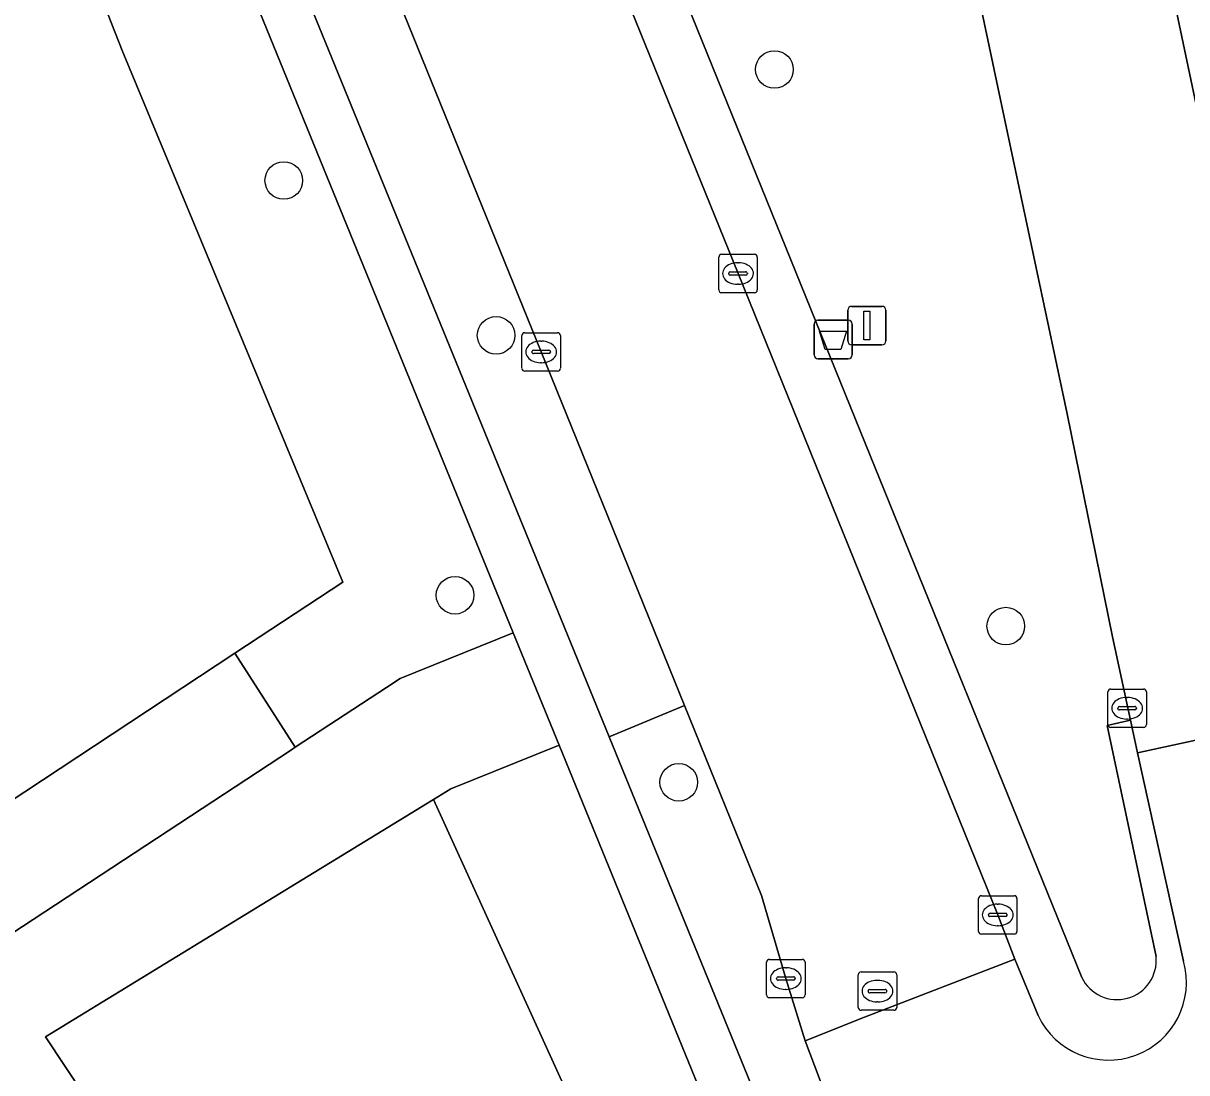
# Model space of a CAD drawing. Extents: x 160030 to 160839, y 385325 to 386450.
# Drawn here: x 160656.21 to 160686.46, y 385652.45 to 385679.75 of the extents above; entities that cross this region are included whole.
import ezdxf

# ---------------------------------------------------------------- set-up
doc = ezdxf.new("R2010")
doc.units = 0
for name, color, linetype in [('IMGEO_Afvalbak', 7, 'Continuous'), ('IMGEO_Boom', 7, 'Continuous'), ('IMGEO_Groenvoorziening', 7, 'Continuous'), ('IMGEO_Hek', 7, 'Continuous'), ('IMGEO_Kolk', 7, 'Continuous'), ('IMGEO_Lichtmast', 7, 'Continuous'), ('IMGEO_Rijbaan_lokaal_open', 7, 'Continuous'), ('IMGEO_Rioolput', 7, 'Continuous'), ('IMGEO_Voetpad_halfverhard', 7, 'Continuous'), ('IMGEO_Voetpad_open', 7, 'Continuous')]:
    doc.layers.add(name, color=color, linetype=linetype)

msp = doc.modelspace()

# ---------------------------------------------------------------- linework, layer by layer
at = {"layer": 'IMGEO_Afvalbak'}
for p, q in [((160676.771, 385671.127), (160676.771, 385671.927)), ((160676.771, 385671.927), (160676.771, 385671.127)), ((160676.871, 385672.027), (160677.661, 385672.027)), ((160677.661, 385672.027), (160676.871, 385672.027)), ((160677.761, 385671.927), (160677.761, 385671.127)), ((160677.761, 385671.127), (160677.761, 385671.927)), ((160677.661, 385671.027), (160676.871, 385671.027)), ((160676.871, 385671.027), (160677.661, 385671.027))]:
    msp.add_line(p, q, dxfattribs=at)
msp.add_lwpolyline([(160676.914, 385671.741), (160677.618, 385671.741), (160677.469, 385671.271), (160677.063, 385671.271), (160676.914, 385671.741)], dxfattribs=at)
for centre, start, end in [((160676.871, 385671.927), 90, 180), ((160676.871, 385671.927), 90, 180), ((160677.661, 385671.927), 0, 90), ((160677.661, 385671.927), 360, 90), ((160676.871, 385671.127), 180, 270), ((160676.871, 385671.127), 180, 270), ((160677.661, 385671.127), 270, 0), ((160677.661, 385671.127), 270, 0)]:
    msp.add_arc(centre, 0.1, start, end, dxfattribs=at)
at = {"layer": 'IMGEO_Boom'}
for centre in [(160675.74, 385678.551), (160662.986, 385675.664), (160668.506, 385671.636), (160667.437, 385664.875), (160681.755, 385664.073), (160673.253, 385660.01)]:
    msp.add_circle(centre, 0.489, dxfattribs=at)
at = {"layer": 'IMGEO_Groenvoorziening'}
for points in [[(160650.054, 385701.285), (160644.352, 385717.646), (160642.458, 385716.786), (160639.472, 385723.498), (160614.792, 385712.624), (160653.293, 385654.475), (160653.413, 385654.556), (160650.762, 385658.633), (160652.332, 385659.676), (160653.513, 385657.955), (160661.711, 385663.365), (160664.517, 385665.217), (160658.784, 385679.044)], [(160645.237, 385722.026), (160645.095, 385721.972), (160645.176, 385721.79), (160643.212, 385720.92), (160644.352, 385717.646), (160650.054, 385701.285), (160658.784, 385679.044), (160664.517, 385665.217), (160661.711, 385663.365), (160663.284, 385660.922), (160665.653, 385662.477), (160666.01, 385662.713), (160668.947, 385663.902)], [(160658.086, 385699.854), (160654.83, 385707.907), (160652.716, 385707.042), (160671.443, 385661.191), (160673.4, 385662.011), (160669.678, 385671.204), (160663.493, 385686.466)], [(160663.284, 385660.922), (160661.711, 385663.365), (160653.513, 385657.955), (160652.776, 385657.469), (160654.287, 385655.143), (160654.344, 385655.058), (160654.719, 385655.3), (160663.184, 385660.856)], [(160673.4, 385662.011), (160671.443, 385661.191), (160675.824, 385650.464), (160677.365, 385651.097), (160677.168, 385651.616), (160676.535, 385653.282), (160676.038, 385654.904), (160675.402, 385657.068)], [(160676.224, 385645.711), (160674.629, 385649.974), (160670.141, 385660.976), (160667.326, 385659.842), (160666.875, 385659.566), (160671.02, 385650.465), (160661.785, 385645.857), (160657.533, 385643.003), (160657.59, 385642.908), (160660.048, 385639.025)], [(160666.875, 385659.566), (160656.795, 385653.391), (160661.785, 385645.857), (160671.02, 385650.465)]]:
    msp.add_lwpolyline(points, close=True, dxfattribs=at)
for points in [[(160657.68, 385719.337), (160664.513, 385702.372), (160683.729, 385654.933)], [(160685.66, 385655.475), (160684.394, 385661.489), (160684.992, 385661.627), (160684.532, 385663.797), (160683.353, 385669.597), (160681.741, 385677.189), (160680.547, 385682.813), (160677.399, 385697.427), (160675.452, 385706.265)]]:
    msp.add_lwpolyline(points, dxfattribs=at)
msp.add_arc((160684.646, 385655.376), 1.019, 205.779, 5.5781, dxfattribs=at)
at = {"layer": 'IMGEO_Hek'}
for points in [[(160644.352, 385717.646), (160650.054, 385701.285), (160658.784, 385679.044), (160664.517, 385665.217)], [(160664.517, 385665.217), (160653.513, 385657.955)]]:
    msp.add_lwpolyline(points, dxfattribs=at)
at = {"layer": 'IMGEO_Kolk'}
for p, q in [((160674.293, 385672.818), (160674.293, 385673.67)), ((160674.368, 385673.744), (160675.22, 385673.744)), ((160675.294, 385673.67), (160675.294, 385672.818)), ((160674.595, 385673.287), (160674.993, 385673.287)), ((160674.781, 385673.524), (160674.806, 385673.524)), ((160674.552, 385673.238), (160674.552, 385673.25)), ((160674.99, 385673.201), (160674.592, 385673.201)), ((160675.036, 385673.25), (160675.036, 385673.238)), ((160675.22, 385672.744), (160674.368, 385672.744)), ((160674.804, 385672.964), (160674.779, 385672.964)), ((160669.177, 385670.778), (160669.177, 385671.63)), ((160669.252, 385671.704), (160670.104, 385671.704)), ((160669.665, 385671.484), (160669.69, 385671.484)), ((160670.178, 385671.63), (160670.178, 385670.778)), ((160669.436, 385671.198), (160669.436, 385671.21)), ((160669.479, 385671.247), (160669.877, 385671.247)), ((160669.92, 385671.21), (160669.92, 385671.198)), ((160669.874, 385671.161), (160669.476, 385671.161)), ((160669.688, 385670.924), (160669.663, 385670.924)), ((160670.104, 385670.704), (160669.252, 385670.704)), ((160684.484, 385662.436), (160685.336, 385662.436)), ((160684.409, 385661.51), (160684.409, 385662.362)), ((160684.897, 385662.216), (160684.922, 385662.216)), ((160685.41, 385662.362), (160685.41, 385661.51)), ((160684.668, 385661.93), (160684.668, 385661.942)), ((160685.106, 385661.893), (160684.708, 385661.893)), ((160684.711, 385661.979), (160685.109, 385661.979)), ((160685.152, 385661.942), (160685.152, 385661.93)), ((160684.92, 385661.656), (160684.895, 385661.656)), ((160685.336, 385661.436), (160684.484, 385661.436)), ((160681.044, 385656.133), (160681.044, 385656.985)), ((160681.119, 385657.059), (160681.971, 385657.059)), ((160682.045, 385656.985), (160682.045, 385656.133)), ((160681.532, 385656.839), (160681.557, 385656.839)), ((160681.303, 385656.553), (160681.303, 385656.565)), ((160681.741, 385656.516), (160681.343, 385656.516)), ((160681.346, 385656.602), (160681.744, 385656.602)), ((160681.787, 385656.565), (160681.787, 385656.553)), ((160681.971, 385656.059), (160681.119, 385656.059)), ((160681.555, 385656.279), (160681.53, 385656.279)), ((160675.537, 385654.478), (160675.537, 385655.33)), ((160675.612, 385655.404), (160676.464, 385655.404)), ((160676.025, 385655.184), (160676.05, 385655.184)), ((160676.538, 385655.33), (160676.538, 385654.478)), ((160675.796, 385654.898), (160675.796, 385654.91)), ((160676.234, 385654.861), (160675.836, 385654.861)), ((160675.839, 385654.947), (160676.237, 385654.947)), ((160676.28, 385654.91), (160676.28, 385654.898)), ((160676.048, 385654.624), (160676.023, 385654.624)), ((160676.464, 385654.404), (160675.612, 385654.404))]:
    msp.add_line(p, q, dxfattribs=at)
for points in [[(160674.293, 385672.818), (160674.293, 385673.67)], [(160674.368, 385673.744), (160675.22, 385673.744)], [(160675.294, 385673.67), (160675.294, 385672.818)], [(160675.22, 385672.744), (160674.368, 385672.744)], [(160669.177, 385670.778), (160669.177, 385671.63)], [(160669.252, 385671.704), (160670.104, 385671.704)], [(160670.178, 385671.63), (160670.178, 385670.778)], [(160670.104, 385670.704), (160669.252, 385670.704)], [(160684.484, 385662.436), (160685.336, 385662.436)], [(160684.409, 385661.51), (160684.409, 385662.362)], [(160685.41, 385662.362), (160685.41, 385661.51)], [(160685.336, 385661.436), (160684.484, 385661.436)], [(160681.044, 385656.133), (160681.044, 385656.985)], [(160681.119, 385657.059), (160681.971, 385657.059)], [(160682.045, 385656.985), (160682.045, 385656.133)], [(160681.971, 385656.059), (160681.119, 385656.059)], [(160675.537, 385654.478), (160675.537, 385655.33)], [(160675.612, 385655.404), (160676.464, 385655.404)], [(160676.538, 385655.33), (160676.538, 385654.478)], [(160676.464, 385654.404), (160675.612, 385654.404)]]:
    msp.add_lwpolyline(points, dxfattribs=at)
for centre, radius, start, end in [((160674.37, 385673.668), 0.0765, 91.552, 178.448), ((160674.37, 385673.668), 0.0765, 91.552, 178.448), ((160675.218, 385673.668), 0.0765, 1.552, 88.448), ((160675.218, 385673.668), 0.0765, 1.552, 88.448), ((160674.592, 385673.247), 0.0403, 85.8775, 175.7526), ((160674.997, 385673.249), 0.0386, 1.7309, 96.639), ((160674.589, 385673.237), 0.0366, 178.938, 274.7102), ((160674.993, 385673.244), 0.043, 264.8664, 352.4533), ((160674.37, 385672.82), 0.0765, 181.552, 268.448), ((160674.37, 385672.82), 0.0765, 181.552, 268.448), ((160675.218, 385672.82), 0.0765, 271.552, 358.448), ((160675.218, 385672.82), 0.0765, 271.552, 358.448), ((160669.254, 385671.628), 0.0765, 91.552, 178.448), ((160669.254, 385671.628), 0.0765, 91.552, 178.448), ((160670.102, 385671.628), 0.0765, 1.552, 88.448), ((160670.102, 385671.628), 0.0765, 1.552, 88.448), ((160669.476, 385671.207), 0.0403, 85.8775, 175.7526), ((160669.473, 385671.197), 0.0366, 178.938, 274.7102), ((160669.877, 385671.204), 0.043, 264.8664, 352.4533), ((160669.881, 385671.209), 0.0386, 1.7309, 96.639), ((160669.254, 385670.78), 0.0765, 181.552, 268.448), ((160669.254, 385670.78), 0.0765, 181.552, 268.448), ((160670.102, 385670.78), 0.0765, 271.552, 358.448), ((160670.102, 385670.78), 0.0765, 271.552, 358.448), ((160684.486, 385662.36), 0.0765, 91.552, 178.448), ((160684.486, 385662.36), 0.0765, 91.552, 178.448), ((160685.334, 385662.36), 0.0765, 1.552, 88.448), ((160685.334, 385662.36), 0.0765, 1.552, 88.448), ((160684.708, 385661.939), 0.0403, 85.8775, 175.7526), ((160684.705, 385661.929), 0.0366, 178.938, 274.7102), ((160685.109, 385661.936), 0.043, 264.8664, 352.4533), ((160685.113, 385661.941), 0.0386, 1.7309, 96.639), ((160684.486, 385661.512), 0.0765, 181.552, 268.448), ((160684.486, 385661.512), 0.0765, 181.552, 268.448), ((160685.334, 385661.512), 0.0765, 271.552, 358.448), ((160685.334, 385661.512), 0.0765, 271.552, 358.448), ((160681.121, 385656.983), 0.0765, 91.552, 178.448), ((160681.121, 385656.983), 0.0765, 91.552, 178.448), ((160681.969, 385656.983), 0.0765, 1.552, 88.448), ((160681.969, 385656.983), 0.0765, 1.552, 88.448), ((160681.343, 385656.562), 0.0403, 85.8775, 175.7526), ((160681.34, 385656.552), 0.0366, 178.938, 274.7102), ((160681.744, 385656.559), 0.043, 264.8664, 352.4533), ((160681.748, 385656.564), 0.0386, 1.7309, 96.639), ((160681.121, 385656.135), 0.0765, 181.552, 268.448), ((160681.121, 385656.135), 0.0765, 181.552, 268.448), ((160681.969, 385656.135), 0.0765, 271.552, 358.448), ((160681.969, 385656.135), 0.0765, 271.552, 358.448), ((160675.614, 385655.328), 0.0765, 91.552, 178.448), ((160675.614, 385655.328), 0.0765, 91.552, 178.448), ((160676.462, 385655.328), 0.0765, 1.552, 88.448), ((160676.462, 385655.328), 0.0765, 1.552, 88.448), ((160675.836, 385654.907), 0.0403, 85.8775, 175.7526), ((160675.833, 385654.897), 0.0366, 178.938, 274.7102), ((160676.237, 385654.904), 0.043, 264.8664, 352.4533), ((160676.241, 385654.909), 0.0386, 1.7309, 96.639), ((160675.614, 385654.48), 0.0765, 181.552, 268.448), ((160675.614, 385654.48), 0.0765, 181.552, 268.448), ((160676.462, 385654.48), 0.0765, 271.552, 358.448), ((160676.462, 385654.48), 0.0765, 271.552, 358.448)]:
    msp.add_arc(centre, radius, start, end, dxfattribs=at)
for centre, major_axis, ratio, start_param, end_param in [((160674.78, 385673.244), (-0.387, 0.002), 0.722429, 4.712389, 7.853982), ((160674.805, 385673.244), (-0.39, 0.002), 0.717154, 1.570796, 4.712389), ((160669.664, 385671.204), (-0.387, 0.002), 0.722429, 4.712389, 7.853982), ((160669.689, 385671.204), (-0.39, 0.002), 0.717154, 1.570796, 4.712389), ((160684.896, 385661.936), (-0.387, 0.002), 0.722429, 4.712389, 7.853982), ((160684.921, 385661.936), (-0.39, 0.002), 0.717154, 1.570796, 4.712389), ((160681.531, 385656.559), (-0.387, 0.002), 0.722429, 4.712389, 7.853982), ((160681.556, 385656.559), (-0.39, 0.002), 0.717154, 1.570796, 4.712389), ((160676.024, 385654.904), (-0.387, 0.002), 0.722429, 4.712389, 7.853982), ((160676.049, 385654.904), (-0.39, 0.002), 0.717154, 1.570796, 4.712389)]:
    msp.add_ellipse(centre, major_axis=major_axis, ratio=ratio, start_param=start_param, end_param=end_param, dxfattribs=at)
at = {"layer": 'IMGEO_Lichtmast'}
for p, q in [((160677.746, 385672.39), (160678.536, 385672.39)), ((160678.536, 385672.39), (160677.746, 385672.39)), ((160677.646, 385671.49), (160677.646, 385672.29)), ((160677.646, 385672.29), (160677.646, 385671.49)), ((160678.636, 385672.29), (160678.636, 385671.49)), ((160678.636, 385671.49), (160678.636, 385672.29)), ((160678.536, 385671.39), (160677.746, 385671.39)), ((160677.746, 385671.39), (160678.536, 385671.39))]:
    msp.add_line(p, q, dxfattribs=at)
msp.add_lwpolyline([(160678.066, 385672.265), (160678.216, 385672.265), (160678.216, 385671.515), (160678.066, 385671.515), (160678.066, 385672.265)], dxfattribs=at)
for centre, start, end in [((160677.746, 385672.29), 90, 180), ((160677.746, 385672.29), 90, 180), ((160678.536, 385672.29), 0, 90), ((160678.536, 385672.29), 360, 90), ((160677.746, 385671.49), 180, 270), ((160677.746, 385671.49), 180, 270), ((160678.536, 385671.49), 270, 0), ((160678.536, 385671.49), 270, 0)]:
    msp.add_arc(centre, 0.1, start, end, dxfattribs=at)
at = {"layer": 'IMGEO_Rijbaan_lokaal_open'}
for points in [[(160671.935, 385721.649), (160672.168, 385720.553), (160672.236, 385720.257), (160672.767, 385717.917), (160675.452, 385706.265), (160677.399, 385697.427), (160680.547, 385682.813), (160681.741, 385677.189), (160683.353, 385669.597), (160684.532, 385663.797), (160684.992, 385661.627), (160685.179, 385660.777), (160689.129, 385661.631), (160689.683, 385662.255)], [(160689.852, 385662.934), (160689.287, 385665.363), (160685.918, 385681.39), (160684.387, 385688.526), (160682.93, 385695.313), (160682.595, 385696.638), (160680.996, 385703.498)], [(160688.937, 385661.415), (160689.129, 385661.631), (160685.179, 385660.777), (160686.376, 385655.355)], [(160682.593, 385653.943), (160681.991, 385655.41), (160678.085, 385653.897), (160676.535, 385653.282), (160677.168, 385651.616), (160678.757, 385652.219), (160684.026, 385639.054), (160682.509, 385638.479), (160682.867, 385637.54)]]:
    msp.add_lwpolyline(points, dxfattribs=at)
msp.add_lwpolyline([(160669.368, 385686.648), (160663.199, 385701.92), (160657.38, 385716.256), (160656.937, 385717.386), (160651.821, 385715.317), (160652.264, 385714.252), (160654.83, 385707.907), (160658.086, 385699.854), (160663.493, 385686.466), (160669.678, 385671.204), (160673.4, 385662.011), (160675.402, 385657.068), (160676.038, 385654.904), (160676.535, 385653.282), (160678.085, 385653.897), (160681.991, 385655.41), (160681.545, 385656.559), (160674.794, 385673.244)], close=True, dxfattribs=at)
msp.add_arc((160684.425, 385654.809), 2.026, 205.2934, 15.6427, dxfattribs=at)
at = {"layer": 'IMGEO_Rioolput'}
for p, q in [((160677.917, 385654.153), (160677.917, 385655.005)), ((160677.992, 385655.079), (160678.844, 385655.079)), ((160678.405, 385654.859), (160678.43, 385654.859)), ((160678.918, 385655.005), (160678.918, 385654.153)), ((160678.176, 385654.573), (160678.176, 385654.585)), ((160678.614, 385654.536), (160678.216, 385654.536)), ((160678.219, 385654.622), (160678.617, 385654.622)), ((160678.66, 385654.585), (160678.66, 385654.573)), ((160678.428, 385654.299), (160678.403, 385654.299)), ((160678.844, 385654.079), (160677.992, 385654.079))]:
    msp.add_line(p, q, dxfattribs=at)
for points in [[(160677.917, 385654.153), (160677.917, 385655.005)], [(160677.992, 385655.079), (160678.844, 385655.079)], [(160678.918, 385655.005), (160678.918, 385654.153)], [(160678.844, 385654.079), (160677.992, 385654.079)]]:
    msp.add_lwpolyline(points, dxfattribs=at)
for centre, radius, start, end in [((160677.994, 385655.003), 0.0765, 91.552, 178.448), ((160677.994, 385655.003), 0.0765, 91.552, 178.448), ((160678.842, 385655.003), 0.0765, 1.552, 88.448), ((160678.842, 385655.003), 0.0765, 1.552, 88.448), ((160678.216, 385654.582), 0.0403, 85.8775, 175.7526), ((160678.213, 385654.572), 0.0366, 178.938, 274.7102), ((160678.617, 385654.579), 0.043, 264.8664, 352.4533), ((160678.621, 385654.584), 0.0386, 1.7309, 96.639), ((160677.994, 385654.155), 0.0765, 181.552, 268.448), ((160677.994, 385654.155), 0.0765, 181.552, 268.448), ((160678.842, 385654.155), 0.0765, 271.552, 358.448), ((160678.842, 385654.155), 0.0765, 271.552, 358.448)]:
    msp.add_arc(centre, radius, start, end, dxfattribs=at)
for centre, major_axis, ratio, start_param, end_param in [((160678.404, 385654.579), (-0.387, 0.002), 0.722429, 4.712389, 7.853982), ((160678.429, 385654.579), (-0.39, 0.002), 0.717154, 1.570796, 4.712389)]:
    msp.add_ellipse(centre, major_axis=major_axis, ratio=ratio, start_param=start_param, end_param=end_param, dxfattribs=at)
at = {"layer": 'IMGEO_Voetpad_halfverhard'}
msp.add_lwpolyline([(160652.716, 385707.042), (160646.393, 385722.522), (160645.237, 385722.026), (160668.947, 385663.902), (160670.141, 385660.976), (160674.629, 385649.974), (160675.824, 385650.464), (160671.443, 385661.191)], close=True, dxfattribs=at)
at = {"layer": 'IMGEO_Voetpad_open'}
for points in [[(160683.729, 385654.933), (160664.513, 385702.372), (160657.68, 385719.337)], [(160656.498, 385718.406), (160656.937, 385717.386), (160657.38, 385716.256), (160663.199, 385701.92), (160669.368, 385686.648), (160674.794, 385673.244), (160681.545, 385656.559), (160681.991, 385655.41), (160682.593, 385653.943)], [(160680.996, 385703.498), (160682.595, 385696.638), (160682.93, 385695.313), (160683.419, 385695.415), (160684.876, 385688.628), (160684.387, 385688.526), (160685.918, 385681.39), (160689.287, 385665.363), (160689.852, 385662.934)], [(160661.785, 385645.857), (160656.795, 385653.391), (160666.875, 385659.566), (160667.326, 385659.842), (160670.141, 385660.976), (160668.947, 385663.902), (160666.01, 385662.713), (160665.653, 385662.477), (160663.284, 385660.922), (160663.184, 385660.856), (160654.719, 385655.3), (160654.344, 385655.058), (160654.287, 385655.143), (160653.413, 385654.556), (160653.469, 385654.47), (160653.041, 385654.182), (160653.022, 385654.169), (160658.025, 385646.614)], [(160686.376, 385655.355), (160685.179, 385660.777), (160684.992, 385661.627), (160684.394, 385661.489), (160685.66, 385655.475)]]:
    msp.add_lwpolyline(points, dxfattribs=at)
for centre, radius, start, end in [((160684.646, 385655.376), 1.019, 205.779, 5.5781), ((160684.425, 385654.809), 2.026, 205.2934, 15.6427)]:
    msp.add_arc(centre, radius, start, end, dxfattribs=at)

doc.saveas('drawing.dxf')
